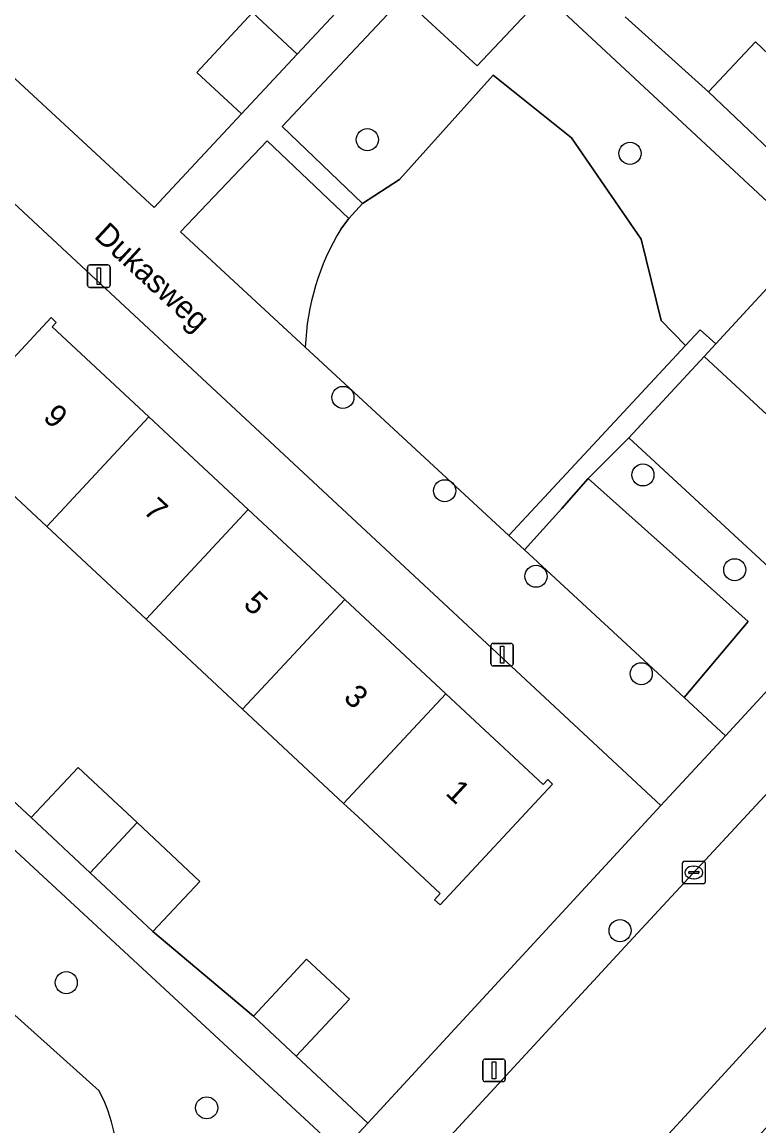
# Model space of a CAD drawing. Extents: x 159217 to 160349, y 381246 to 382172.
# Drawn here: x 159759.02 to 159791.64, y 381548.2 to 381597.04 of the extents above; entities that cross this region are included whole.
import ezdxf

# ---------------------------------------------------------------- set-up
doc = ezdxf.new("R2010")
doc.units = 0
for name, color, linetype in [('IMGEO_Boom', 7, 'Continuous'), ('IMGEO_Erf', 7, 'Continuous'), ('IMGEO_Groenvoorziening', 7, 'Continuous'), ('IMGEO_Kolk', 7, 'Continuous'), ('IMGEO_Lichtmast', 7, 'Continuous'), ('IMGEO_Openbare_ruimte_label', 7, 'Continuous'), ('IMGEO_Pand', 7, 'Continuous'), ('IMGEO_Pand_nummerreeks', 7, 'Continuous'), ('IMGEO_Parkeervlak_open', 7, 'Continuous'), ('IMGEO_Rijbaan_lokaal_open', 7, 'Continuous'), ('IMGEO_Terreindeel_open', 7, 'Continuous'), ('IMGEO_Voetpad_open', 7, 'Continuous')]:
    doc.layers.add(name, color=color, linetype=linetype)

msp = doc.modelspace()

# ---------------------------------------------------------------- linework, layer by layer
at = {"layer": 'IMGEO_Boom'}
for centre in [(159774.306, 381591.842), (159785.935, 381591.235), (159773.223, 381580.438), (159786.505, 381577.008), (159777.73, 381576.308), (159781.773, 381572.524), (159790.572, 381572.811), (159786.432, 381568.21), (159785.495, 381556.843), (159760.975, 381554.541), (159767.193, 381549.002)]:
    msp.add_circle(centre, 0.489, dxfattribs=at)
at = {"layer": 'IMGEO_Erf'}
for points in [[(159745.629, 381606.638), (159764.873, 381588.845), (159768.732, 381592.978), (159766.755, 381594.817), (159769.217, 381597.463)], [(159756.134, 381564.881), (159759.426, 381561.85), (159761.51, 381564.068), (159764.109, 381561.626), (159766.886, 381559.017), (159764.802, 381556.799), (159769.264, 381553.051), (159771.617, 381555.575), (159773.51, 381553.81), (159771.157, 381551.286), (159774.33, 381548.327), (159787.302, 381562.373), (159743.027, 381603.569)], [(159785.719, 381597.279), (159789.405, 381593.965), (159791.497, 381596.164), (159794.179, 381593.614), (159796.656, 381591.258), (159794.564, 381589.058), (159797.402, 381586.508), (159799.047, 381585.03), (159801.541, 381587.714), (159803.375, 381586.01), (159807.261, 381590.19), (159807.198, 381590.248), (159807.467, 381590.538), (159803.804, 381593.941), (159803.227, 381594.477), (159798.802, 381598.589)]]:
    msp.add_lwpolyline(points, dxfattribs=at)
msp.add_lwpolyline([(159764.507, 381570.628), (159760.116, 381574.722), (159755.82, 381578.728), (159755.616, 381578.51), (159755.399, 381578.712), (159756.894, 381580.315), (159760.303, 381583.972), (159760.534, 381583.756), (159760.355, 381583.565), (159764.637, 381579.572), (159769.029, 381575.478), (159773.306, 381571.49), (159777.779, 381567.32), (159782.083, 381563.307), (159782.29, 381563.529), (159782.502, 381563.331), (159777.523, 381557.991), (159777.286, 381558.212), (159777.536, 381558.48), (159773.879, 381561.889), (159773.257, 381562.469), (159768.784, 381566.64)], close=True, dxfattribs=at)
at = {"layer": 'IMGEO_Groenvoorziening'}
for points in [[(159779.873, 381594.699), (159783.341, 381591.926), (159786.426, 381587.433), (159787.316, 381583.835), (159788.398, 381582.74), (159789.038, 381583.428), (159789.727, 381582.805), (159793.91, 381587.329), (159782.155, 381598.273), (159779.167, 381595.105), (159775.893, 381598.132), (159770.536, 381592.424), (159774.092, 381589.012), (159775.732, 381590.085)], [(159799.507, 381575.589), (159798.773, 381576.267), (159797.383, 381576.248), (159796.603, 381575.417), (159793.25, 381571.843), (159785.885, 381578.651), (159784.082, 381576.847), (159791.173, 381570.52), (159788.326, 381567.158), (159790.166, 381565.457)], [(159784.082, 381576.847), (159782.91, 381575.517), (159781.262, 381573.69), (159788.326, 381567.158), (159791.173, 381570.52)]]:
    msp.add_lwpolyline(points, close=True, dxfattribs=at)
for points in [[(159788.398, 381582.74), (159787.316, 381583.835), (159786.426, 381587.433), (159783.341, 381591.926), (159779.873, 381594.699), (159775.732, 381590.085), (159774.092, 381589.012), (159773.488, 381588.347), (159773.128, 381587.881)], [(159773.128, 381587.881), (159773.488, 381588.347), (159769.874, 381591.787), (159766.038, 381587.767), (159771.559, 381582.662)], [(159771.559, 381582.662), (159780.572, 381574.328), (159788.398, 381582.74)], [(159758.441, 381531.122), (159773.137, 381547.035), (159748.951, 381569.413)], [(159743.775, 381554.603), (159749.918, 381560.958), (159762.428, 381549.759)], [(159762.428, 381549.759), (159749.918, 381560.958), (159743.775, 381554.603)]]:
    msp.add_lwpolyline(points, dxfattribs=at)
for centre, radius, start, end in [((159782.392, 381582.25), 10.841, 148.7105, 177.8246), ((159782.392, 381582.25), 10.841, 148.7105, 177.8246), ((159756.513, 381546.574), 6.718, 321.8093, 28.2991), ((159756.513, 381546.574), 6.718, 321.8093, 28.2991)]:
    msp.add_arc(centre, radius, start, end, dxfattribs=at)
at = {"layer": 'IMGEO_Kolk'}
for p, q in [((159788.261, 381558.99), (159788.261, 381559.842)), ((159788.336, 381559.916), (159789.188, 381559.916)), ((159789.262, 381559.842), (159789.262, 381558.99)), ((159788.52, 381559.41), (159788.52, 381559.422)), ((159788.958, 381559.373), (159788.56, 381559.373)), ((159788.563, 381559.459), (159788.961, 381559.459)), ((159788.749, 381559.696), (159788.774, 381559.696)), ((159789.004, 381559.422), (159789.004, 381559.41)), ((159789.188, 381558.916), (159788.336, 381558.916)), ((159788.772, 381559.136), (159788.747, 381559.136))]:
    msp.add_line(p, q, dxfattribs=at)
for points in [[(159788.261, 381558.99), (159788.261, 381559.842)], [(159788.336, 381559.916), (159789.188, 381559.916)], [(159789.262, 381559.842), (159789.262, 381558.99)], [(159789.188, 381558.916), (159788.336, 381558.916)]]:
    msp.add_lwpolyline(points, dxfattribs=at)
for centre, radius, start, end in [((159788.338, 381559.84), 0.0765, 91.552, 178.448), ((159788.338, 381559.84), 0.0765, 91.552, 178.448), ((159789.186, 381559.84), 0.0765, 1.552, 88.448), ((159789.186, 381559.84), 0.0765, 1.552, 88.448), ((159788.56, 381559.419), 0.0403, 85.8775, 175.7526), ((159788.557, 381559.409), 0.0366, 178.938, 274.7102), ((159788.961, 381559.416), 0.043, 264.8664, 352.4533), ((159788.965, 381559.421), 0.0386, 1.7309, 96.639), ((159788.338, 381558.992), 0.0765, 181.552, 268.448), ((159788.338, 381558.992), 0.0765, 181.552, 268.448), ((159789.186, 381558.992), 0.0765, 271.552, 358.448), ((159789.186, 381558.992), 0.0765, 271.552, 358.448)]:
    msp.add_arc(centre, radius, start, end, dxfattribs=at)
for centre, major_axis, ratio, start_param, end_param in [((159788.748, 381559.416), (-0.387, 0.002), 0.722429, 4.712389, 7.853982), ((159788.773, 381559.416), (-0.39, 0.002), 0.717154, 1.570796, 4.712389)]:
    msp.add_ellipse(centre, major_axis=major_axis, ratio=ratio, start_param=start_param, end_param=end_param, dxfattribs=at)
at = {"layer": 'IMGEO_Lichtmast'}
for p, q in [((159761.924, 381585.401), (159761.924, 381586.201)), ((159761.924, 381586.201), (159761.924, 381585.401)), ((159762.024, 381586.301), (159762.814, 381586.301)), ((159762.814, 381586.301), (159762.024, 381586.301)), ((159762.914, 381586.201), (159762.914, 381585.401)), ((159762.914, 381585.401), (159762.914, 381586.201)), ((159762.814, 381585.301), (159762.024, 381585.301)), ((159762.024, 381585.301), (159762.814, 381585.301)), ((159779.775, 381568.655), (159779.775, 381569.455)), ((159779.775, 381569.455), (159779.775, 381568.655)), ((159779.875, 381569.555), (159780.665, 381569.555)), ((159780.665, 381569.555), (159779.875, 381569.555)), ((159780.765, 381569.455), (159780.765, 381568.655)), ((159780.765, 381568.655), (159780.765, 381569.455)), ((159780.665, 381568.555), (159779.875, 381568.555)), ((159779.875, 381568.555), (159780.665, 381568.555)), ((159779.419, 381550.26), (159779.419, 381551.06)), ((159779.419, 381551.06), (159779.419, 381550.26)), ((159779.519, 381551.16), (159780.309, 381551.16)), ((159780.309, 381551.16), (159779.519, 381551.16)), ((159780.409, 381551.06), (159780.409, 381550.26)), ((159780.409, 381550.26), (159780.409, 381551.06)), ((159780.309, 381550.16), (159779.519, 381550.16)), ((159779.519, 381550.16), (159780.309, 381550.16))]:
    msp.add_line(p, q, dxfattribs=at)
for points in [[(159762.344, 381586.176), (159762.494, 381586.176), (159762.494, 381585.426), (159762.344, 381585.426), (159762.344, 381586.176)], [(159780.195, 381569.43), (159780.345, 381569.43), (159780.345, 381568.68), (159780.195, 381568.68), (159780.195, 381569.43)], [(159779.839, 381551.035), (159779.989, 381551.035), (159779.989, 381550.285), (159779.839, 381550.285), (159779.839, 381551.035)]]:
    msp.add_lwpolyline(points, dxfattribs=at)
for centre, start, end in [((159762.024, 381586.201), 90, 180), ((159762.024, 381586.201), 90, 180), ((159762.814, 381586.201), 0, 90), ((159762.814, 381586.201), 360, 90), ((159762.024, 381585.401), 180, 270), ((159762.024, 381585.401), 180, 270), ((159762.814, 381585.401), 270, 0), ((159762.814, 381585.401), 270, 0), ((159779.875, 381569.455), 90, 180), ((159779.875, 381569.455), 90, 180), ((159780.665, 381569.455), 0, 90), ((159780.665, 381569.455), 360, 90), ((159779.875, 381568.655), 180, 270), ((159779.875, 381568.655), 180, 270), ((159780.665, 381568.655), 270, 0), ((159780.665, 381568.655), 270, 0), ((159779.519, 381551.06), 90, 180), ((159779.519, 381551.06), 90, 180), ((159780.309, 381551.06), 0, 90), ((159780.309, 381551.06), 360, 90), ((159779.519, 381550.26), 180, 270), ((159779.519, 381550.26), 180, 270), ((159780.309, 381550.26), 270, 0), ((159780.309, 381550.26), 270, 0)]:
    msp.add_arc(centre, 0.1, start, end, dxfattribs=at)
at = {"layer": 'IMGEO_Pand'}
for points in [[(159771.194, 381595.623), (159773.551, 381598.154), (159771.573, 381599.995), (159769.217, 381597.463)], [(159771.194, 381595.623), (159769.217, 381597.463), (159766.755, 381594.817), (159768.732, 381592.978)], [(159794.179, 381593.614), (159791.497, 381596.164), (159789.405, 381593.965), (159792.112, 381591.39)], [(159764.637, 381579.572), (159760.355, 381583.565), (159760.534, 381583.756), (159760.303, 381583.972), (159756.894, 381580.315), (159755.399, 381578.712), (159755.616, 381578.51), (159755.82, 381578.728), (159760.116, 381574.722)], [(159769.029, 381575.478), (159764.637, 381579.572), (159760.116, 381574.722), (159764.507, 381570.628)], [(159773.306, 381571.49), (159769.029, 381575.478), (159764.507, 381570.628), (159768.784, 381566.64)], [(159773.306, 381571.49), (159768.784, 381566.64), (159773.257, 381562.469), (159777.779, 381567.32)], [(159773.257, 381562.469), (159773.879, 381561.889), (159777.536, 381558.48), (159777.286, 381558.212), (159777.523, 381557.991), (159782.502, 381563.331), (159782.29, 381563.529), (159782.083, 381563.307), (159777.779, 381567.32)], [(159762.033, 381559.4), (159764.109, 381561.626), (159761.51, 381564.068), (159759.426, 381561.85)], [(159762.033, 381559.4), (159764.802, 381556.799), (159766.886, 381559.017), (159764.109, 381561.626)], [(159771.157, 381551.286), (159773.51, 381553.81), (159771.617, 381555.575), (159769.264, 381553.051)]]:
    msp.add_lwpolyline(points, close=True, dxfattribs=at)
at = {"layer": 'IMGEO_Parkeervlak_open'}
msp.add_lwpolyline([(159789.214, 381582.25), (159785.885, 381578.651), (159793.25, 381571.843), (159796.603, 381575.417)], close=True, dxfattribs=at)
at = {"layer": 'IMGEO_Rijbaan_lokaal_open'}
for points in [[(159829.069, 381603.011), (159817.636, 381590.721), (159804.171, 381576.061), (159801.602, 381573.265), (159801.251, 381572.882), (159785.904, 381556.333), (159775.346, 381544.9), (159761.914, 381530.376), (159758.111, 381526.231)], [(159750.11, 381526.77), (159761.639, 381511.66), (159761.314, 381512.151), (159760.948, 381512.813), (159760.643, 381513.505), (159760.4, 381514.222), (159760.223, 381514.957), (159760.184, 381515.288), (159760.161, 381515.822), (159760.186, 381516.357), (159760.258, 381516.887), (159760.377, 381517.409), (159760.543, 381517.918), (159760.753, 381518.41), (159761.006, 381518.881), (159761.301, 381519.328), (159761.634, 381519.747), (159761.898, 381520.03), (159768.221, 381526.805), (159788.349, 381548.598), (159804.623, 381566.347), (159822.289, 381585.535)]]:
    msp.add_lwpolyline(points, dxfattribs=at)
at = {"layer": 'IMGEO_Terreindeel_open'}
msp.add_lwpolyline([(159782.155, 381598.273), (159779.175, 381601.048), (159778.879, 381601.324), (159778.606, 381601.023), (159775.893, 381598.132), (159779.167, 381595.105)], close=True, dxfattribs=at)
at = {"layer": 'IMGEO_Voetpad_open'}
for points in [[(159773.551, 381598.154), (159771.194, 381595.623), (159768.732, 381592.978), (159764.873, 381588.845), (159745.629, 381606.638)], [(159743.027, 381603.569), (159787.302, 381562.373), (159790.166, 381565.457), (159788.326, 381567.158), (159781.262, 381573.69), (159780.572, 381574.328), (159771.559, 381582.662), (159766.038, 381587.767), (159769.874, 381591.787), (159773.488, 381588.347), (159774.092, 381589.012), (159770.536, 381592.424), (159775.893, 381598.132)], [(159782.155, 381598.273), (159793.91, 381587.329), (159789.727, 381582.805), (159789.214, 381582.25), (159796.603, 381575.417), (159797.383, 381576.248), (159798.773, 381576.267), (159799.507, 381575.589), (159801.486, 381577.736), (159795.325, 381583.417), (159796.068, 381585.081), (159797.402, 381586.508), (159794.564, 381589.058), (159792.112, 381591.39), (159789.405, 381593.965), (159785.719, 381597.279)], [(159818.767, 381596.483), (159815.991, 381593.468), (159801.486, 381577.736), (159799.507, 381575.589), (159790.166, 381565.457), (159787.302, 381562.373), (159774.33, 381548.327), (159773.137, 381547.035), (159758.441, 381531.122)], [(159758.111, 381526.231), (159761.914, 381530.376), (159775.346, 381544.9), (159785.904, 381556.333), (159801.251, 381572.882), (159801.602, 381573.265), (159804.171, 381576.061), (159817.636, 381590.721)]]:
    msp.add_lwpolyline(points, dxfattribs=at)
for points in [[(159824.319, 381583.193), (159828.118, 381587.424), (159827.57, 381587.511), (159827.016, 381587.549), (159826.461, 381587.537), (159825.909, 381587.475), (159825.346, 381587.357), (159824.806, 381587.192), (159824.282, 381586.979), (159823.779, 381586.719), (159823.301, 381586.416), (159822.853, 381586.072), (159822.436, 381585.689), (159822.289, 381585.535), (159804.623, 381566.347), (159788.349, 381548.598), (159768.221, 381526.805), (159761.898, 381520.03), (159764.137, 381517.952)], [(159789.214, 381582.25), (159789.727, 381582.805), (159789.038, 381583.428), (159788.398, 381582.74), (159780.572, 381574.328), (159781.262, 381573.69), (159782.91, 381575.517), (159784.082, 381576.847), (159785.885, 381578.651)], [(159750.758, 381569.932), (159748.81, 381571.748), (159747.373, 381570.218), (159744.233, 381566.493), (159741.835, 381563.893), (159739.402, 381561.255), (159732.689, 381554.002), (159733.61, 381552.813), (159748.951, 381569.413), (159773.137, 381547.035), (159774.33, 381548.327), (159771.157, 381551.286), (159769.264, 381553.051), (159764.802, 381556.799), (159762.033, 381559.4), (159759.426, 381561.85), (159756.134, 381564.881), (159753.366, 381567.481)]]:
    msp.add_lwpolyline(points, close=True, dxfattribs=at)

# ---------------------------------------------------------------- texts
at = {"layer": 'IMGEO_Openbare_ruimte_label'}
msp.add_text('Dukasweg', height=1, rotation=317.2291, dxfattribs=at).set_placement((159762.162, 381587.527))
at = {"layer": 'IMGEO_Pand_nummerreeks'}
for s, p in [('9', (159759.903, 381579.502)), ('7', (159764.337, 381575.368)), ('5', (159768.771, 381571.234)), ('3', (159773.205, 381567.099)), ('1', (159777.723, 381562.887))]:
    msp.add_text(s, height=1, rotation=317.0052, dxfattribs=at).set_placement(p)

doc.saveas('drawing.dxf')
